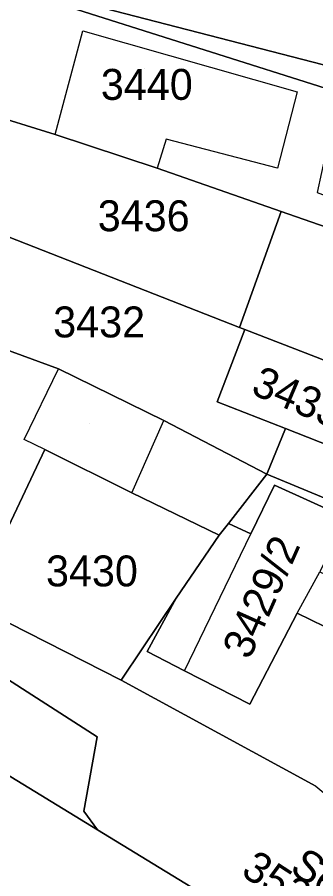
# Model space of a CAD drawing. Extents: x -262657 to -261595, y -1238015 to -1237156.
# Drawn here: x -262148.7 to -262129.4, y -1237601.5 to -1237545.8 of the extents above; entities that cross this region are included whole.
import ezdxf

# ---------------------------------------------------------------- set-up
doc = ezdxf.new("R2010")
doc.units = 0
for name, color, linetype in [('body_kn', 7, 'Continuous'), ('kladpar_druhypozemkov', 7, 'Continuous'), ('kladpar_hranice', 7, 'Continuous'), ('kladpar_parcelnecisla', 7, 'Continuous'), ('kladpar_plochy', 7, 'Continuous'), ('popisy', 7, 'Continuous'), ('zappar_hrandruhpozemk', 7, 'Continuous')]:
    doc.layers.add(name, color=color, linetype=linetype)

msp = doc.modelspace()

# ---------------------------------------------------------------- linework, layer by layer
at = {"layer": 'body_kn'}
for p, q in [((-262144.45, -1237546.66), (-262144.45, -1237546.66)), ((-262130.58, -1237550.61), (-262130.58, -1237550.61)), ((-262146.25, -1237553.37), (-262146.25, -1237553.37)), ((-262146.25, -1237553.37), (-262146.25, -1237553.37)), ((-262139.06, -1237553.67), (-262139.06, -1237553.67)), ((-262139.63, -1237555.56), (-262139.63, -1237555.56)), ((-262131.85, -1237555.55), (-262131.85, -1237555.55)), ((-262131.62, -1237558.35), (-262131.62, -1237558.35)), ((-262134.31, -1237565.86), (-262134.31, -1237565.86)), ((-262134.31, -1237565.86), (-262134.31, -1237565.86)), ((-262133.96, -1237565.99), (-262133.96, -1237565.99)), ((-262129.38, -1237567.76), (-262129.38, -1237567.76)), ((-262129.38, -1237567.76), (-262129.38, -1237567.76)), ((-262146.03, -1237568.54), (-262146.03, -1237568.54)), ((-262135.76, -1237570.66), (-262135.76, -1237570.66)), ((-262139.2, -1237571.87), (-262139.2, -1237571.87)), ((-262131.32, -1237572.4), (-262131.32, -1237572.4)), ((-262131.32, -1237572.4), (-262131.32, -1237572.4)), ((-262148.24, -1237573.1), (-262148.24, -1237573.1)), ((-262146.92, -1237573.76), (-262146.92, -1237573.76)), ((-262146.92, -1237573.76), (-262146.92, -1237573.76)), ((-262132.54, -1237575.34), (-262132.54, -1237575.34)), ((-262132.05, -1237576.07), (-262132.05, -1237576.07)), ((-262141.27, -1237576.56), (-262141.27, -1237576.56)), ((-262141.27, -1237576.56), (-262141.27, -1237576.56)), ((-262135.03, -1237578.53), (-262135.03, -1237578.53)), ((-262135.63, -1237579.3), (-262135.63, -1237579.3)), ((-262133.58, -1237579.21), (-262133.58, -1237579.21)), ((-262138.4, -1237583.38), (-262138.4, -1237583.38)), ((-262138.4, -1237583.38), (-262138.4, -1237583.38)), ((-262130.57, -1237584.35), (-262130.57, -1237584.35)), ((-262130.57, -1237584.35), (-262130.57, -1237584.35)), ((-262140.61, -1237586.64), (-262140.61, -1237586.64)), ((-262140.29, -1237586.83), (-262140.29, -1237586.83)), ((-262137.88, -1237588.07), (-262137.88, -1237588.07)), ((-262137.88, -1237588.07), (-262137.88, -1237588.07)), ((-262141.98, -1237588.67), (-262141.98, -1237588.67)), ((-262141.98, -1237588.67), (-262141.98, -1237588.67)), ((-262133.63, -1237590.24), (-262133.63, -1237590.24)), ((-262143.52, -1237592.34), (-262143.52, -1237592.34)), ((-262144.39, -1237597.16), (-262144.39, -1237597.16)), ((-262143.5, -1237598.35), (-262143.5, -1237598.35)), ((-262143.5, -1237598.35), (-262143.5, -1237598.35))]:
    msp.add_line(p, q, dxfattribs=at)
at = {"layer": 'kladpar_druhypozemkov'}
for p, q in [((-262140.46, -1237549.12), (-262140.46, -1237549.12)), ((-262139.98, -1237558.34), (-262139.98, -1237558.34)), ((-262142.82, -1237564.74), (-262142.82, -1237564.74)), ((-262144.04, -1237572.06), (-262144.04, -1237572.06)), ((-262143.93, -1237580.74), (-262143.93, -1237580.74)), ((-262132.62, -1237580.67), (-262132.62, -1237580.67))]:
    msp.add_line(p, q, dxfattribs=at)
at = {"layer": 'kladpar_hranice'}
for points in [[(-262126.34, -1237549.3), (-262126.73, -1237551), (-262127.87, -1237550.65), (-262146.14, -1237544.88), (-262154.15, -1237542.73), (-262161.8, -1237540.63), (-262157.47, -1237540.31), (-262157.42, -1237538.21), (-262146.02, -1237536.76), (-262147.78, -1237543.97), (-262127.54, -1237549.21), (-262127.48, -1237548.94), (-262126.34, -1237549.3)], [(-262146.02, -1237536.76), (-262143.66, -1237537.3), (-262135.69, -1237539.13), (-262125.61, -1237541.31), (-262127.48, -1237548.94), (-262127.54, -1237549.21), (-262147.78, -1237543.97), (-262146.02, -1237536.76)], [(-262150.98, -1237551.9), (-262162.52, -1237548.12), (-262159.92, -1237548.65), (-262159.39, -1237546.68), (-262155.46, -1237547.69), (-262154.15, -1237542.73), (-262146.14, -1237544.88), (-262127.87, -1237550.65), (-262129.29, -1237557.12), (-262089.88, -1237572.05), (-262091.36, -1237573.71), (-262114.93, -1237564.15), (-262131.62, -1237558.35), (-262139.63, -1237555.56), (-262146.25, -1237553.37), (-262150.98, -1237551.9)], [(-262300.35, -1237552.38), (-262266.92, -1237554.73), (-262245.89, -1237556.21), (-262215.1, -1237563.73), (-262191.61, -1237569.82), (-262182.88, -1237574.53), (-262168.75, -1237582.94), (-262143.5, -1237598.35), (-262084.62, -1237634.29), (-262085.82, -1237636.26), (-262084.08, -1237640.44), (-262083.99, -1237644.63), (-262083.24, -1237649.32), (-262080.3, -1237653.05), (-262067.75, -1237663.13)], [(-262134.31, -1237565.86), (-262155.34, -1237557.61), (-262150.98, -1237551.9), (-262146.25, -1237553.37), (-262139.63, -1237555.56), (-262131.62, -1237558.35), (-262134.31, -1237565.86)], [(-262143.5, -1237598.35), (-262168.75, -1237582.94), (-262182.88, -1237574.53), (-262191.61, -1237569.82), (-262215.1, -1237563.73), (-262245.89, -1237556.21), (-262266.92, -1237554.73)], [(-262131.32, -1237572.4), (-262132.54, -1237575.34), (-262139.2, -1237571.87), (-262146.03, -1237568.54), (-262159.99, -1237563.42), (-262155.34, -1237557.61), (-262134.31, -1237565.86), (-262133.96, -1237565.99), (-262135.76, -1237570.66), (-262131.32, -1237572.4)], [(-262134.31, -1237565.86), (-262131.62, -1237558.35), (-262114.93, -1237564.15), (-262115.04, -1237564.59), (-262116.45, -1237568.87), (-262117.56, -1237572.44), (-262118.76, -1237571.97), (-262119.92, -1237571.51), (-262129.38, -1237567.76), (-262133.96, -1237565.99), (-262134.31, -1237565.86)], [(-262151.67, -1237583.75), (-262156.89, -1237581.09), (-262167.88, -1237575.6), (-262166.95, -1237573.93), (-262166.4, -1237573.04), (-262165.13, -1237571), (-262159.99, -1237563.42), (-262146.03, -1237568.54), (-262139.2, -1237571.87), (-262132.54, -1237575.34), (-262135.03, -1237578.53), (-262135.63, -1237579.3), (-262141.27, -1237576.56), (-262146.92, -1237573.76), (-262151.67, -1237583.75)], [(-262129.38, -1237567.76), (-262119.92, -1237571.51), (-262121.74, -1237576.16), (-262131.32, -1237572.4), (-262135.76, -1237570.66), (-262133.96, -1237565.99), (-262129.38, -1237567.76)], [(-262098.57, -1237579.94), (-262106.11, -1237586.39), (-262117.11, -1237581.75), (-262120.42, -1237580.38), (-262132.54, -1237575.34), (-262131.32, -1237572.4), (-262121.74, -1237576.16), (-262119.92, -1237571.51), (-262118.76, -1237571.97), (-262120.37, -1237576.03), (-262120.97, -1237575.79), (-262121.41, -1237576.91), (-262118.33, -1237578.13), (-262117.83, -1237576.87), (-262110.86, -1237579.62), (-262109.3, -1237575.69), (-262108.21, -1237576.12), (-262098.57, -1237579.94)], [(-262141.98, -1237588.67), (-262151.67, -1237583.75), (-262146.92, -1237573.76), (-262141.27, -1237576.56), (-262135.63, -1237579.3), (-262138.4, -1237583.38), (-262140.61, -1237586.64), (-262141.98, -1237588.67)], [(-262127.39, -1237578.18), (-262132.05, -1237576.07), (-262133.58, -1237579.21), (-262135.03, -1237578.53), (-262132.54, -1237575.34), (-262120.42, -1237580.38)], [(-262138.4, -1237583.38), (-262135.63, -1237579.3), (-262135.03, -1237578.53), (-262133.58, -1237579.21), (-262132.05, -1237576.07), (-262127.39, -1237578.18), (-262129.1, -1237581.67), (-262126.62, -1237582.84), (-262127.93, -1237585.64), (-262130.57, -1237584.35), (-262133.63, -1237590.24), (-262137.88, -1237588.07), (-262140.29, -1237586.83), (-262138.4, -1237583.38)], [(-262143.5, -1237598.35), (-262144.39, -1237597.16), (-262143.52, -1237592.34), (-262163.92, -1237579.25)], [(-262163.92, -1237579.25), (-262143.52, -1237592.34), (-262144.39, -1237597.16), (-262143.5, -1237598.35)], [(-262156.89, -1237581.09), (-262151.67, -1237583.75), (-262141.98, -1237588.67), (-262129.36, -1237595.54)], [(-262129.36, -1237595.54), (-262141.98, -1237588.67), (-262140.61, -1237586.64), (-262138.4, -1237583.38)], [(-262138.4, -1237583.38), (-262140.29, -1237586.83), (-262137.88, -1237588.07), (-262133.63, -1237590.24), (-262130.57, -1237584.35), (-262127.93, -1237585.64)], [(-261997.77, -1237753.43), (-262005, -1237725.87), (-262006.22, -1237721.2), (-262016.37, -1237694.15), (-262017.13, -1237692.91), (-262019.2, -1237689.5), (-262027.48, -1237675.91), (-262038.27, -1237665.72), (-262070.96, -1237642.62), (-262072.51, -1237641.68), (-262084.62, -1237634.29), (-262143.5, -1237598.35)]]:
    msp.add_lwpolyline(points, dxfattribs=at)
at = {"layer": 'kladpar_plochy'}
for points in [[(-262126.34, -1237549.3), (-262126.73, -1237551), (-262127.87, -1237550.65), (-262146.14, -1237544.88), (-262154.15, -1237542.73), (-262161.8, -1237540.63), (-262157.47, -1237540.31), (-262157.42, -1237538.21), (-262146.02, -1237536.76), (-262147.78, -1237543.97), (-262127.54, -1237549.21), (-262127.48, -1237548.94)], [(-262146.02, -1237536.76), (-262143.66, -1237537.3), (-262135.69, -1237539.13), (-262125.61, -1237541.31), (-262127.48, -1237548.94), (-262127.54, -1237549.21), (-262147.78, -1237543.97)], [(-262150.98, -1237551.9), (-262162.52, -1237548.12), (-262159.92, -1237548.65), (-262159.39, -1237546.68), (-262155.46, -1237547.69), (-262154.15, -1237542.73), (-262146.14, -1237544.88), (-262127.87, -1237550.65), (-262129.29, -1237557.12), (-262089.88, -1237572.05), (-262091.36, -1237573.71), (-262114.93, -1237564.15), (-262131.62, -1237558.35), (-262139.63, -1237555.56), (-262146.25, -1237553.37)], [(-262269.27, -1237550.46), (-262250.41, -1237550.47), (-262250.47, -1237552.01), (-262233.3, -1237554.55), (-262199.34, -1237563.75), (-262163.92, -1237579.25), (-262143.52, -1237592.34), (-262144.39, -1237597.16), (-262143.5, -1237598.35), (-262168.75, -1237582.94), (-262182.88, -1237574.53), (-262191.61, -1237569.82), (-262215.1, -1237563.73), (-262245.89, -1237556.21), (-262266.92, -1237554.73), (-262290.64, -1237551.94), (-262300.35, -1237552.38), (-262305.92, -1237551.99), (-262307.78, -1237550.29), (-262309.76, -1237547.34), (-262302.19, -1237547.65), (-262284.57, -1237548.36)], [(-262134.31, -1237565.86), (-262155.34, -1237557.61), (-262150.98, -1237551.9), (-262146.25, -1237553.37), (-262139.63, -1237555.56), (-262131.62, -1237558.35)], [(-262131.32, -1237572.4), (-262132.54, -1237575.34), (-262139.2, -1237571.87), (-262146.03, -1237568.54), (-262159.99, -1237563.42), (-262155.34, -1237557.61), (-262134.31, -1237565.86), (-262133.96, -1237565.99), (-262135.76, -1237570.66)], [(-262134.31, -1237565.86), (-262131.62, -1237558.35), (-262114.93, -1237564.15), (-262115.04, -1237564.59), (-262116.45, -1237568.87), (-262117.56, -1237572.44), (-262118.76, -1237571.97), (-262119.92, -1237571.51), (-262129.38, -1237567.76), (-262133.96, -1237565.99)], [(-262151.67, -1237583.75), (-262156.89, -1237581.09), (-262167.88, -1237575.6), (-262166.95, -1237573.93), (-262166.4, -1237573.04), (-262165.13, -1237571), (-262159.99, -1237563.42), (-262146.03, -1237568.54), (-262139.2, -1237571.87), (-262132.54, -1237575.34), (-262135.03, -1237578.53), (-262135.63, -1237579.3), (-262141.27, -1237576.56), (-262146.92, -1237573.76)], [(-262129.38, -1237567.76), (-262119.92, -1237571.51), (-262121.74, -1237576.16), (-262131.32, -1237572.4), (-262135.76, -1237570.66), (-262133.96, -1237565.99)], [(-262098.57, -1237579.94), (-262106.11, -1237586.39), (-262117.11, -1237581.75), (-262120.42, -1237580.38), (-262132.54, -1237575.34), (-262131.32, -1237572.4), (-262121.74, -1237576.16), (-262119.92, -1237571.51), (-262118.76, -1237571.97), (-262120.37, -1237576.03), (-262120.97, -1237575.79), (-262121.41, -1237576.91), (-262118.33, -1237578.13), (-262117.83, -1237576.87), (-262110.86, -1237579.62), (-262109.3, -1237575.69), (-262108.21, -1237576.12)], [(-262141.98, -1237588.67), (-262151.67, -1237583.75), (-262146.92, -1237573.76), (-262141.27, -1237576.56), (-262135.63, -1237579.3), (-262138.4, -1237583.38), (-262140.61, -1237586.64)], [(-262138.4, -1237583.38), (-262135.63, -1237579.3), (-262135.03, -1237578.53), (-262133.58, -1237579.21), (-262132.05, -1237576.07), (-262127.39, -1237578.18), (-262129.1, -1237581.67), (-262126.62, -1237582.84), (-262127.93, -1237585.64), (-262130.57, -1237584.35), (-262133.63, -1237590.24), (-262137.88, -1237588.07), (-262140.29, -1237586.83)]]:
    msp.add_lwpolyline(points, close=True, dxfattribs=at)
for points in [[(-262300.35, -1237552.38), (-262266.92, -1237554.73), (-262245.89, -1237556.21), (-262215.1, -1237563.73), (-262191.61, -1237569.82), (-262182.88, -1237574.53), (-262168.75, -1237582.94), (-262143.5, -1237598.35), (-262084.62, -1237634.29), (-262085.82, -1237636.26), (-262084.08, -1237640.44), (-262083.99, -1237644.63), (-262083.24, -1237649.32), (-262080.3, -1237653.05), (-262067.75, -1237663.13)], [(-262127.39, -1237578.18), (-262132.05, -1237576.07), (-262133.58, -1237579.21), (-262135.03, -1237578.53), (-262132.54, -1237575.34), (-262120.42, -1237580.38)], [(-262027.48, -1237675.91), (-262038.27, -1237665.72), (-262070.96, -1237642.62), (-262072.51, -1237641.68), (-262084.62, -1237634.29), (-262143.5, -1237598.35), (-262144.39, -1237597.16), (-262143.52, -1237592.34), (-262163.92, -1237579.25), (-262156.89, -1237581.09), (-262151.67, -1237583.75), (-262141.98, -1237588.67), (-262129.36, -1237595.54), (-262088.7, -1237629.36), (-262054.48, -1237646.68), (-262047.43, -1237650.25), (-262043.99, -1237652.9), (-262021.27, -1237670.74)], [(-262129.36, -1237595.54), (-262141.98, -1237588.67), (-262140.61, -1237586.64), (-262138.4, -1237583.38), (-262140.29, -1237586.83), (-262137.88, -1237588.07), (-262133.63, -1237590.24), (-262130.57, -1237584.35), (-262127.93, -1237585.64)]]:
    msp.add_lwpolyline(points, dxfattribs=at)
at = {"layer": 'zappar_hrandruhpozemk'}
for p, q in [((-262146.25, -1237553.37), (-262144.45, -1237546.66)), ((-262144.45, -1237546.66), (-262130.58, -1237550.61)), ((-262148.24, -1237573.1), (-262146.03, -1237568.54)), ((-262141.27, -1237576.56), (-262139.2, -1237571.87)), ((-262146.92, -1237573.76), (-262148.24, -1237573.1)), ((-262137.88, -1237588.07), (-262133.58, -1237579.21)), ((-262130.57, -1237584.35), (-262129.1, -1237581.67))]:
    msp.add_line(p, q, dxfattribs=at)
msp.add_lwpolyline([(-262130.58, -1237550.61), (-262131.85, -1237555.55), (-262139.06, -1237553.67), (-262139.63, -1237555.56)], dxfattribs=at)

# ---------------------------------------------------------------- texts
at = {"layer": 'kladpar_parcelnecisla'}
for s, p in [('3440', (-262143.284, -1237551.13)), ('3436', (-262143.485, -1237559.63)), ('3432', (-262146.371, -1237566.5)), ('3430', (-262146.836, -1237582.61))]:
    msp.add_text(s, height=2, dxfattribs=at).set_placement(p)
for s, rotation, p in [('3433/2', 337, (-262133.648, -1237570.122)), ('3429/2', 66, (-262133.661, -1237587.419)), ('3528/21', 327, (-262134.293, -1237601.251))]:
    msp.add_text(s, height=2, rotation=rotation, dxfattribs=at).set_placement(p)
at = {"layer": 'popisy'}
msp.add_text('Severné nábrežie', height=2, rotation=326, dxfattribs=at).set_placement((-262131.141, -1237601.053))

doc.saveas('drawing.dxf')
